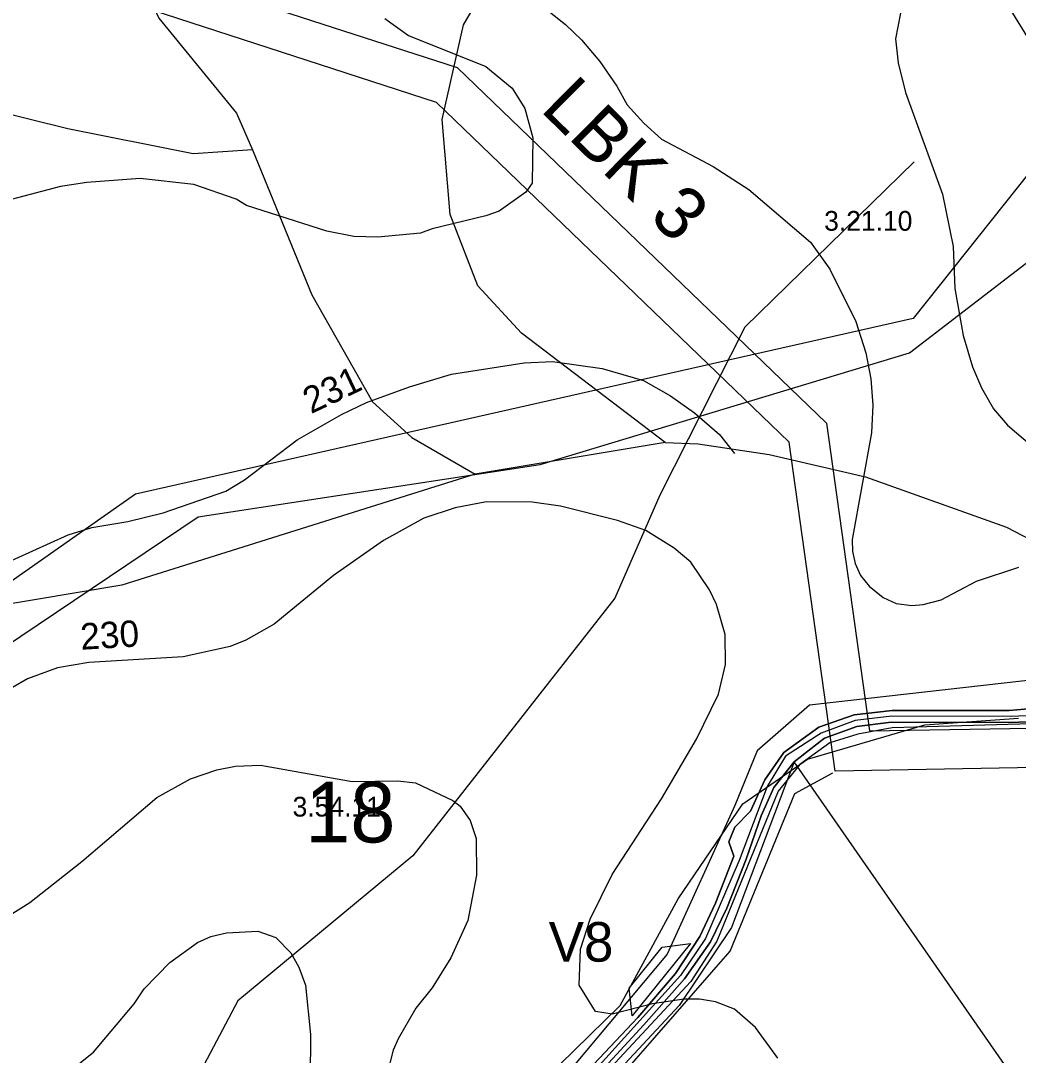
# Model space of a CAD drawing. Extents: x -662500 to -653478, y -1056827 to -1049993.
# Drawn here: x -661025.4 to -660647.1, y -1053159.3 to -1052767 of the extents above; entities that cross this region are included whole.
import ezdxf

# ---------------------------------------------------------------- set-up
doc = ezdxf.new("R2010")
doc.units = 0
for name, color, linetype in [('Vrstva 12', 7, 'Continuous'), ('Vrstva 24', 7, 'Continuous'), ('Vrstva 37', 7, 'Continuous'), ('Vrstva 5', 7, 'Continuous'), ('Vrstva 51', 7, 'Continuous'), ('Vrstva 52', 7, 'Continuous'), ('Vrstva 57', 7, 'Continuous'), ('Vrstva 61', 7, 'Continuous'), ('Vrstva 7', 7, 'Continuous')]:
    doc.layers.add(name, color=color, linetype=linetype)

msp = doc.modelspace()

# ---------------------------------------------------------------- linework, layer by layer
at = {"layer": 'Vrstva 12'}
msp.add_lwpolyline([(-660593.09, -1053028.44), (-660650.08, -1053030.8), (-660695.1, -1053030.71), (-660708.91, -1053032.42), (-660721.83, -1053037.12), (-660735.32, -1053045.86), (-660742.25, -1053057.37), (-660752.91, -1053085.48), (-660765.65, -1053115.09), (-660775.15, -1053129.03), (-660807.08, -1053164.33)], dxfattribs=at)
at = {"layer": 'Vrstva 24'}
for points in [[(-660781, -1052927), (-660835.5, -1052885.5), (-660852, -1052867.5), (-660862.5, -1052840.5), (-660865.5, -1052804.5), (-660857.5, -1052768.5), (-660841.5, -1052741.5), (-660820.5, -1052719), (-660772, -1052687), (-660756.5, -1052680), (-660742.5, -1052678), (-660707.5, -1052679.5), (-660683, -1052682)], [(-660420, -1052937), (-660474.5, -1052915), (-660540, -1052878.5), (-660592, -1052838), (-660628.5, -1052797.5), (-660653.5, -1052757), (-660680, -1052693)], [(-661005, -1052704.5), (-660994, -1052721), (-660973, -1052766), (-660943.5, -1052802), (-660937.5, -1052816)], [(-660937.5, -1052816), (-660960, -1052817.5), (-661007.5, -1052808), (-661080, -1052790), (-661116, -1052786), (-661160.5, -1052787.5), (-661235, -1052795), (-661288.5, -1052794.5), (-661311.5, -1052788)], [(-660937.5, -1052816), (-660915, -1052871), (-660892, -1052911.5), (-660877, -1052925), (-660853, -1052939)], [(-660781, -1052927), (-660853, -1052939)], [(-660781, -1052927), (-660768.5, -1052927.5), (-660741.5, -1052931.5), (-660705, -1052940), (-660651.5, -1052959), (-660597, -1052987.5), (-660574.5, -1052991.5), (-660541.5, -1052988.5), (-660487, -1052969), (-660438.5, -1052947.5), (-660420, -1052937)], [(-660853, -1052939), (-660987, -1052981), (-661037.5, -1052989.5), (-661054, -1052990)], [(-661054, -1052990), (-661058.86, -1053000), (-661076, -1053031), (-661094, -1053081.5), (-661099.5, -1053135.5), (-661091.5, -1053170.5), (-661086.5, -1053182), (-661045, -1053205.5), (-661024.5, -1053222), (-660989, -1053249), (-660959, -1053263.5), (-660935.5, -1053266), (-660916.5, -1053262.5), (-660907.5, -1053257.5), (-660883.5, -1053237), (-660847.5, -1053185.5), (-660821, -1053163), (-660798, -1053140.5), (-660776, -1053100), (-660751.5, -1053064), (-660727, -1053047), (-660682.5, -1053034), (-660647, -1053031.5)]]:
    msp.add_lwpolyline(points, dxfattribs=at)
at = {"layer": 'Vrstva 37'}
for points in [[(-661234.06, -1053140.82), (-660958.01, -1052955.16), (-660828.41, -1052935.32), (-660688.36, -1052892.92), (-660553.31, -1052789.11), (-660369.71, -1052706.96), (-660290.66, -1052724.21), (-660337.18, -1052820.64), (-660356.48, -1052923.15), (-660446.27, -1052991.51), (-660506.13, -1053013.32), (-660608.87, -1053013.32), (-660726.31, -1053026.56), (-660746.15, -1053043.81), (-660754.61, -1053064.64), (-660780.18, -1053120.96), (-660865.36, -1053222.79), (-660913.12, -1053274.78), (-660954.8, -1053281.43), (-660981.14, -1053263.41), (-661072.84, -1053185.46), (-661116.02, -1053160.8)], [(-661023.41, -1053240.67), (-661011.27, -1053272.33), (-660950.35, -1053416.85), (-660839.76, -1053380.96), (-660793.93, -1053380.96), (-660681.35, -1053517.53), (-660634.53, -1053539.46), (-660568.77, -1053550.42), (-660547.85, -1053511.55), (-660560.8, -1053426.81), (-660514.36, -1053361.25), (-660732.12, -1053048.02), (-660755.79, -1053110.82), (-660775.71, -1053140.44), (-660885.47, -1053258.33), (-660925.44, -1053292.53), (-660955.96, -1053285.06), (-660988.72, -1053264.41)]]:
    msp.add_lwpolyline(points, close=True, dxfattribs=at)
msp.add_lwpolyline([(-660573.1, -1052736.64), (-660686.93, -1052879.97), (-660981.83, -1052946.49), (-661035.35, -1052984.09), (-661278.3, -1052879.13), (-661270.9, -1052863.18), (-661329.04, -1052845.75), (-661316.16, -1052738.86)], dxfattribs=at)
at = {"layer": 'Vrstva 5'}
for points in [[(-660636.05, -1053027.33), (-660650.51, -1053028.61), (-660694.93, -1053028.56), (-660709.28, -1053030.16), (-660722.76, -1053034.93), (-660735.98, -1053044.48), (-660743.18, -1053054.83), (-660748.68, -1053066.7), (-660754.58, -1053072.87), (-660756.89, -1053078.44), (-660754.9, -1053083.79), (-660761.93, -1053101.63), (-660767.89, -1053114.23), (-660777.07, -1053128.26), (-660791.34, -1053144.98), (-660841.41, -1053198.13)], [(-660841.41, -1053198.13), (-660791.34, -1053144.98), (-660777.07, -1053128.26), (-660767.89, -1053114.23), (-660761.93, -1053101.63), (-660754.9, -1053083.79), (-660756.89, -1053078.44), (-660754.58, -1053072.87), (-660748.68, -1053066.7), (-660743.18, -1053054.83), (-660735.98, -1053044.48), (-660722.76, -1053034.93), (-660709.28, -1053030.16), (-660694.93, -1053028.56), (-660650.51, -1053028.61), (-660636.05, -1053027.33)], [(-660838.07, -1053200.94), (-660789.03, -1053147.8), (-660773.68, -1053130.3), (-660763.8, -1053116.25), (-660757.59, -1053103.56), (-660750.25, -1053084.96), (-660744.56, -1053068.49), (-660739.81, -1053057.74), (-660732.12, -1053048.02), (-660721.62, -1053039.87), (-660720.59, -1053039.07), (-660708.3, -1053034.68), (-660695.28, -1053033), (-660649.64, -1053033.08), (-660635.86, -1053032.54)], [(-660635.86, -1053032.54), (-660649.64, -1053033.08), (-660695.28, -1053033), (-660708.3, -1053034.68), (-660720.59, -1053039.07), (-660732.12, -1053048.02), (-660739.81, -1053057.74), (-660744.56, -1053068.49), (-660750.25, -1053084.96), (-660757.59, -1053103.56), (-660763.8, -1053116.25), (-660773.68, -1053130.3), (-660789.03, -1053147.8), (-660838.07, -1053200.94)]]:
    msp.add_lwpolyline(points, dxfattribs=at)
at = {"layer": 'Vrstva 51'}
for points in [[(-661333.87, -1052639.96), (-661030.97, -1052722.69), (-660970.26, -1052748.97), (-660859.83, -1052784.77), (-660719.81, -1052919.67), (-660703.56, -1053036.33), (-660627.44, -1053034.97), (-660487.78, -1053023.58), (-660465.78, -1053017.23), (-660435.07, -1052998.4)], [(-660435.71, -1053016.39), (-660459.67, -1053031.08), (-660485.06, -1053038.41), (-660626.7, -1053049.96), (-660716.58, -1053051.57), (-660733.95, -1052926.87), (-660867.75, -1052797.97), (-660975.56, -1052763.02), (-661035.95, -1052736.88), (-661337.82, -1052654.43)]]:
    msp.add_lwpolyline(points, dxfattribs=at)
at = {"layer": 'Vrstva 52'}
msp.add_lwpolyline([(-660914.58, -1053281.25), (-660889.24, -1053271.93), (-660864.44, -1053243.57), (-660826.77, -1053200.49), (-660756.29, -1053119.89), (-660731.82, -1053060.03), (-660717.44, -1053052.21)], dxfattribs=at)
at = {"layer": 'Vrstva 57'}
msp.add_lwpolyline([(-660686.61, -1052820.49), (-660750.76, -1052883.23), (-660782.95, -1052946.91), (-660800.11, -1052985.92), (-660876.71, -1053083.67), (-660942.98, -1053138.66), (-661001.03, -1053248.46)], dxfattribs=at)
at = {"layer": 'Vrstva 61'}
msp.add_lwpolyline([(-660606.91, -1053032.64), (-660694.88, -1053035.13), (-660707.92, -1053037.52), (-660718.55, -1053040.85), (-660729.86, -1053049.1), (-660738.1, -1053059.21), (-660761.33, -1053116.11), (-660771.24, -1053131.38), (-660827.02, -1053191.27), (-660879.82, -1053254.25), (-660885.04, -1053260.47), (-660899.16, -1053272.63), (-660919.42, -1053285.57), (-660929.53, -1053288.23), (-660942.75, -1053288.99), (-660955.65, -1053288.03), (-660966.97, -1053282.64), (-661005.21, -1053254.62), (-661075.25, -1053190.17), (-661096.03, -1053172.53), (-661234.7, -1053147.1), (-661269.14, -1053141.65), (-661358.53, -1053120.19)], dxfattribs=at)
msp.add_lwpolyline([(-660793.53, -1053144.41), (-660794.68, -1053133.86), (-660782.14, -1053118.28), (-660771.43, -1053116.93)], close=True, dxfattribs=at)
at = {"layer": 'Vrstva 7'}
for p, q in [((-660835.93, -1052754.74), (-660818.78, -1052768.48)), ((-660690.95, -1052760.26), (-660693.65, -1052773.87)), ((-660690.95, -1052760.26), (-660693.65, -1052773.87)), ((-660887.23, -1052766.21), (-660878.3, -1052772.59)), ((-660818.78, -1052768.48), (-660812.69, -1052774.29)), ((-660878.3, -1052772.59), (-660848.97, -1052784.35)), ((-660812.69, -1052774.29), (-660805.74, -1052782.51)), ((-660693.65, -1052773.87), (-660692.65, -1052782.94)), ((-660693.65, -1052773.87), (-660692.65, -1052782.94)), ((-660805.74, -1052782.51), (-660799.37, -1052791.86)), ((-660692.65, -1052782.94), (-660689.82, -1052794.27)), ((-660692.65, -1052782.94), (-660689.82, -1052794.27)), ((-660848.97, -1052784.35), (-660839.05, -1052792.57)), ((-660839.05, -1052792.57), (-660834.23, -1052800.23)), ((-660799.37, -1052791.86), (-660795.4, -1052798.95)), ((-660689.82, -1052794.27), (-660675.79, -1052832.82)), ((-660689.82, -1052794.27), (-660675.79, -1052832.82)), ((-660795.4, -1052798.95), (-660789.02, -1052805.9)), ((-660834.23, -1052800.23), (-660831.11, -1052811.42)), ((-660789.02, -1052805.9), (-660782.36, -1052811.85)), ((-660831.11, -1052811.42), (-660831.4, -1052828.57)), ((-660782.36, -1052811.85), (-660762.8, -1052822.33)), ((-660762.8, -1052822.33), (-660749.2, -1052830.98)), ((-661010.24, -1052829.84), (-661028.95, -1052834.8)), ((-661000.32, -1052828.29), (-661010.24, -1052829.84)), ((-660980.06, -1052826.87), (-661000.32, -1052828.29)), ((-660959.65, -1052829.14), (-660980.06, -1052826.87)), ((-660943.7, -1052834.61), (-660959.65, -1052829.14)), ((-660831.4, -1052828.57), (-660833.8, -1052831.97)), ((-660939.77, -1052837.06), (-660943.7, -1052834.61)), ((-660833.8, -1052831.97), (-660843.87, -1052839.2)), ((-660749.2, -1052830.98), (-660725.82, -1052850.96)), ((-660675.79, -1052832.82), (-660671.82, -1052852.66)), ((-660675.79, -1052832.82), (-660671.82, -1052852.66)), ((-660909.22, -1052846.82), (-660939.77, -1052837.06)), ((-660848.97, -1052841.04), (-660869.38, -1052845.86)), ((-660843.87, -1052839.2), (-660848.97, -1052841.04)), ((-660869.38, -1052845.86), (-660873.77, -1052847.56)), ((-660898.98, -1052848.87), (-660909.22, -1052846.82)), ((-660889.98, -1052849.1), (-660898.98, -1052848.87)), ((-660873.77, -1052847.56), (-660889.98, -1052849.1)), ((-660725.82, -1052850.96), (-660718.59, -1052861.16)), ((-660671.82, -1052852.66), (-660671.11, -1052868.53)), ((-660671.82, -1052852.66), (-660671.11, -1052868.53)), ((-660718.59, -1052861.16), (-660708.67, -1052881)), ((-660671.11, -1052868.53), (-660668, -1052886.39)), ((-660671.11, -1052868.53), (-660668, -1052886.39)), ((-660708.67, -1052881), (-660704.84, -1052892.91)), ((-660668, -1052886.39), (-660664.45, -1052898.29)), ((-660668, -1052886.39), (-660664.45, -1052898.29)), ((-660704.84, -1052892.91), (-660703, -1052902.83)), ((-660862.01, -1052900.99), (-660834.51, -1052896.74)), ((-660834.51, -1052896.74), (-660823.74, -1052896.17)), ((-660823.74, -1052896.17), (-660804.89, -1052898.86)), ((-660877.88, -1052905.8), (-660862.01, -1052900.99)), ((-660804.89, -1052898.86), (-660789.16, -1052903.4)), ((-660664.45, -1052898.29), (-660661.05, -1052906.23)), ((-660664.45, -1052898.29), (-660661.05, -1052906.23)), ((-660789.16, -1052903.4), (-660778.96, -1052909.21)), ((-660703, -1052902.83), (-660702.29, -1052912.75)), ((-660894.18, -1052911.76), (-660877.88, -1052905.8)), ((-660778.96, -1052909.21), (-660769.89, -1052915.73)), ((-660661.05, -1052906.23), (-660656.52, -1052914.17)), ((-660661.05, -1052906.23), (-660656.52, -1052914.17)), ((-660903.75, -1052916.29), (-660894.18, -1052911.76)), ((-660702.29, -1052912.75), (-660702.72, -1052923.24)), ((-660920.53, -1052925.93), (-660903.75, -1052916.29)), ((-660769.89, -1052915.73), (-660760.4, -1052923.94)), ((-660656.52, -1052914.17), (-660651.13, -1052920.4)), ((-660656.52, -1052914.17), (-660651.13, -1052920.4)), ((-660651.13, -1052920.4), (-660641.78, -1052928.34)), ((-660651.13, -1052920.4), (-660641.78, -1052928.34)), ((-660760.4, -1052923.94), (-660754.73, -1052931.17)), ((-660702.72, -1052923.24), (-660710.09, -1052963.77)), ((-660940.52, -1052941.09), (-660920.53, -1052925.93)), ((-660947.6, -1052945.34), (-660940.52, -1052941.09)), ((-660971.27, -1052953.56), (-660947.6, -1052945.34)), ((-660860.59, -1052951.72), (-660872.49, -1052955.69)), ((-660848.68, -1052949.45), (-660860.59, -1052951.72)), ((-660831.4, -1052949.59), (-660848.68, -1052949.45)), ((-660820.62, -1052951.15), (-660831.4, -1052949.59)), ((-660799.08, -1052956.54), (-660820.62, -1052951.15)), ((-660984.73, -1052956.96), (-660971.27, -1052953.56)), ((-660872.49, -1052955.69), (-660887.8, -1052964.05)), ((-661007.41, -1052961.92), (-660998.34, -1052959.23)), ((-660998.34, -1052959.23), (-660984.73, -1052956.96)), ((-660788.31, -1052960.37), (-660799.08, -1052956.54)), ((-661040.85, -1052977.09), (-661007.41, -1052961.92)), ((-660887.8, -1052964.05), (-660906.79, -1052977.37)), ((-660777.54, -1052967.03), (-660788.31, -1052960.37)), ((-660710.09, -1052963.77), (-660709.94, -1052968.3)), ((-660771.31, -1052972.27), (-660777.54, -1052967.03)), ((-660709.94, -1052968.3), (-660708.95, -1052972.84)), ((-660764.22, -1052982.76), (-660771.31, -1052972.27)), ((-660708.95, -1052972.84), (-660706.97, -1052977.37)), ((-660662.89, -1052979.5), (-660646.88, -1052974.25)), ((-660906.79, -1052977.37), (-660929.18, -1052995.79)), ((-660706.97, -1052977.37), (-660703.57, -1052981.48)), ((-660676.36, -1052986.58), (-660662.89, -1052979.5)), ((-660761.53, -1052988.43), (-660764.22, -1052982.76)), ((-660703.57, -1052981.48), (-660698.32, -1052985.73)), ((-660698.32, -1052985.73), (-660693.36, -1052988)), ((-660683.16, -1052988.43), (-660676.36, -1052986.58)), ((-660758.27, -1052999.76), (-660761.53, -1052988.43)), ((-660693.36, -1052988), (-660687.41, -1052988.71)), ((-660687.41, -1052988.71), (-660683.16, -1052988.43)), ((-660929.18, -1052995.79), (-660939.95, -1053001.89)), ((-660939.95, -1053001.89), (-660945.9, -1053004.3)), ((-660758.13, -1053011.1), (-660758.27, -1052999.76)), ((-660945.9, -1053004.3), (-660963.76, -1053008.27)), ((-660999.47, -1053010.39), (-661011.38, -1053012.38)), ((-660963.76, -1053008.27), (-660999.47, -1053010.39)), ((-660760.82, -1053022.44), (-660758.13, -1053011.1)), ((-661011.38, -1053012.38), (-661022.71, -1053016.63)), ((-661022.71, -1053016.63), (-661038.58, -1053025.55)), ((-660769.04, -1053039.44), (-660760.82, -1053022.44)), ((-660782.36, -1053062.12), (-660769.04, -1053039.44)), ((-660951, -1053051.06), (-660943.92, -1053049.65)), ((-660943.92, -1053049.65), (-660934.42, -1053049.36)), ((-660934.42, -1053049.36), (-660899.7, -1053055.46)), ((-660960.92, -1053054.47), (-660951, -1053051.06)), ((-660973.68, -1053061.55), (-660960.92, -1053054.47)), ((-660899.7, -1053055.46), (-660882.41, -1053055.31)), ((-660882.41, -1053055.31), (-660875.61, -1053056.02)), ((-660875.61, -1053056.02), (-660861.44, -1053062.68)), ((-661002.16, -1053085.78), (-660973.68, -1053061.55)), ((-660801.07, -1053090.75), (-660782.36, -1053062.12)), ((-660861.44, -1053062.68), (-660858.75, -1053064.81)), ((-660858.75, -1053064.81), (-660854.92, -1053070.34)), ((-660854.92, -1053070.34), (-660852.65, -1053077.14)), ((-660852.65, -1053077.14), (-660852.51, -1053091.03)), ((-661021.86, -1053101.37), (-661002.16, -1053085.78)), ((-660852.51, -1053091.03), (-660855.77, -1053108.18)), ((-660809.43, -1053107.75), (-660801.07, -1053090.75)), ((-661040.29, -1053112.85), (-661021.86, -1053101.37)), ((-660855.77, -1053108.18), (-660862.2, -1053122.38)), ((-660813.11, -1053119.09), (-660809.43, -1053107.75)), ((-660953.27, -1053114.27), (-660947.32, -1053112.85)), ((-660947.32, -1053112.85), (-660935.42, -1053112.28)), ((-660935.42, -1053112.28), (-660928.61, -1053114.7)), ((-660968.86, -1053124.19), (-660958.37, -1053116.54)), ((-660958.37, -1053116.54), (-660953.27, -1053114.27)), ((-660928.61, -1053114.7), (-660922.94, -1053120.51)), ((-660922.94, -1053120.51), (-660919.83, -1053125.89)), ((-660813.54, -1053132.69), (-660813.11, -1053119.09)), ((-660978.5, -1053134.11), (-660968.86, -1053124.19)), ((-660862.2, -1053122.38), (-660869.38, -1053133.69)), ((-660919.83, -1053125.89), (-660917.42, -1053132.69)), ((-660917.42, -1053132.69), (-660915.43, -1053151.4)), ((-660807.45, -1053142.76), (-660813.54, -1053132.69)), ((-660982.32, -1053139.78), (-660978.5, -1053134.11)), ((-660869.38, -1053133.69), (-660875.47, -1053141.48)), ((-660997.77, -1053158.2), (-660982.32, -1053139.78)), ((-660785.76, -1053139.78), (-660801.07, -1053143.75)), ((-660773.86, -1053138.08), (-660785.76, -1053139.78)), ((-660767.91, -1053138.08), (-660773.86, -1053138.08)), ((-660761.95, -1053139.07), (-660767.91, -1053138.08)), ((-660754.73, -1053141.9), (-660761.95, -1053139.07)), ((-660875.47, -1053141.48), (-660882.27, -1053153.1)), ((-660801.07, -1053143.75), (-660807.45, -1053142.76)), ((-660746.79, -1053148.85), (-660754.73, -1053141.9)), ((-660915.43, -1053151.4), (-660915.72, -1053193.91)), ((-660738.29, -1053160.47), (-660746.79, -1053148.85)), ((-660882.27, -1053153.1), (-660884.11, -1053157.35)), ((-661007.69, -1053166.14), (-660997.77, -1053158.2)), ((-660884.11, -1053157.35), (-660886.38, -1053166.28))]:
    msp.add_line(p, q, dxfattribs=at)

# ---------------------------------------------------------------- texts
at = {"layer": 'Vrstva 24'}
for s, p in [('3.21.10', (-660720.7, -1052846.64)), ('3.54.11', (-660922.25, -1053068.8))]:
    msp.add_text(s, height=7.5, dxfattribs=at).set_placement(p)
at = {"layer": 'Vrstva 51'}
msp.add_text('LBK 3', height=20, rotation=315.2837, dxfattribs=at).set_placement((-660828.74, -1052800.86))
at = {"layer": 'Vrstva 57'}
msp.add_text('18', height=23, dxfattribs=at).set_placement((-660917.48, -1053078.62))
at = {"layer": 'Vrstva 61'}
msp.add_text('V8', height=15, dxfattribs=at).set_placement((-660825.15, -1053123.81))
at = {"layer": 'Vrstva 7'}
for s, rotation, p in [('231', 25.341, (-660915.28, -1052916.22)), ('230', 3.4068, (-661002.46, -1053005.56))]:
    msp.add_text(s, height=10, rotation=rotation, dxfattribs=at).set_placement(p)

doc.saveas('drawing.dxf')
